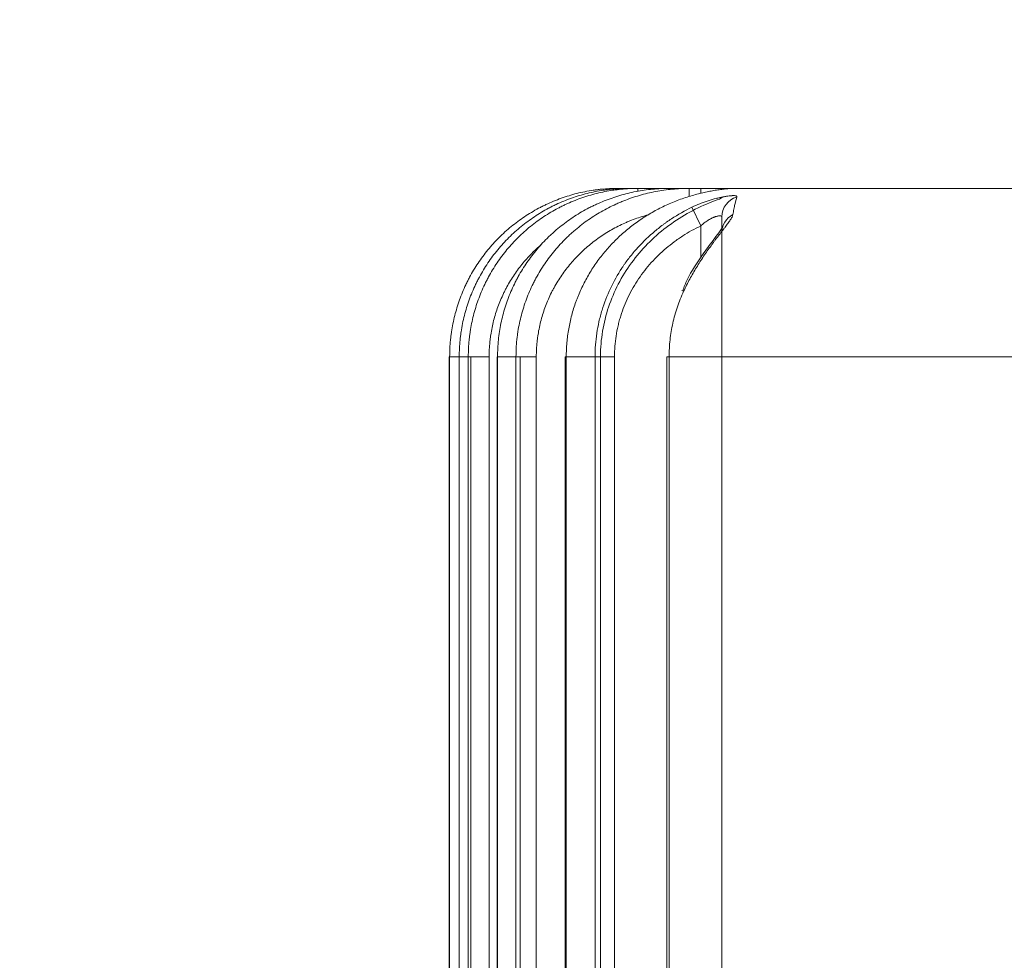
# Model space of a CAD drawing. Header units: millimetres. Extents: x 25069 to 61396, y 8621 to 21558.
# Tile 402 of 656: x 51223 to 51270, y 14526 to 14570. Entities that reach past the tile are written whole.
import ezdxf

# ---------------------------------------------------------------- set-up
doc = ezdxf.new("R2010")
doc.units = ezdxf.units.MM
doc.layers.add('10', color=7, linetype='Continuous')
doc.layers.add('dim', color=84, linetype='Continuous', lineweight=9)
doc.dimstyles.get("Standard").update_dxf_attribs({"dimtxt": 15, "dimasz": 5, "dimexe": 8, "dimexo": 5, "dimgap": 3, "dimtad": 0, "dimzin": 0, "dimdsep": 46, "dimtxsty": 'Standard', "dimblk": 'CLOSEDBLANK', "dimcen": 2, "dimclrd": 4, "dimclre": 3, "dimadec": 0, "dimazin": 0, "dimtfac": 1, "dimtofl": 0, "dimtmove": 0, "dimatfit": 3, "dimldrblk": 'CLOSEDBLANK', "dimfxl": 0, "dimtolj": 1, "dimtzin": 0, "dimarcsym": 0})

# ---------------------------------------------------------------- blocks, each defined once
blk = doc.blocks.new('_ClosedBlank')
at = {"color": 0, "linetype": 'ByBlock', "lineweight": -2}
for p, q in [((-1, 0.1667), (0, 0)), ((-1, 0.1667), (-1, -0.1667)), ((0, 0), (-1, -0.1667))]:
    blk.add_line(p, q, dxfattribs=at)
blk = doc.blocks.new('*D41')
at = {"layer": 'Defpoints', "color": 0, "lineweight": 18}
for p in [(51030.609, 14429.872), (51361.845, 14429.872), (51267.845, 14211.872)]:
    blk.add_point(p, dxfattribs=at)
at = {"layer": 'dim', "color": 4, "lineweight": -3}
for p, q in [((51030.609, 14429.872), (51030.609, 14456.451)), ((51030.609, 14221.872), (51030.609, 14419.872))]:
    blk.add_line(p, q, dxfattribs=at)
at = {"layer": 'dim', "color": 3, "lineweight": -2}
for p, q in [((51341.845, 14429.872), (51010.609, 14429.872)), ((51247.845, 14211.872), (51010.609, 14211.872))]:
    blk.add_line(p, q, dxfattribs=at)
at = {"layer": 'dim', "color": 4, "lineweight": -3, "xscale": 10, "yscale": 10, "zscale": 10}
for p, rotation in [((51030.609, 14429.872), 90), ((51030.609, 14211.872), 270)]:
    blk.add_blockref('_ClosedBlank', p, dxfattribs=dict(at, rotation=rotation))
at = {"layer": 'dim', "color": 0, "lineweight": 18, "insert": (51030.609, 14703.118), "char_height": 100, "attachment_point": 5, "rotation": 90}
blk.add_mtext('\\A1;218.00', dxfattribs=at)

msp = doc.modelspace()

# ---------------------------------------------------------------- linework, layer by layer
at = {"layer": '10', "color": 7, "linetype": 'Continuous', "lineweight": 15}
for p, q in [((51251.863, 14562.272), (51252.352, 14562.272)), ((51252.352, 14562.272), (51252.812, 14562.272)), ((51252.812, 14562.272), (51252.812, 14562.149)), ((51252.812, 14562.272), (51254.307, 14562.272)), ((51254.307, 14562.272), (51255.251, 14562.272)), ((51255.251, 14562.272), (51255.803, 14562.272)), ((51255.251, 14562.272), (51255.251, 14561.896)), ((51257.48, 14562.272), (51255.803, 14562.272)), ((51255.803, 14562.272), (51255.803, 14562.052)), ((51257.48, 14562.272), (51282.857, 14562.272)), ((51256.694, 14561.764), (51256.858, 14561.868)), ((51255.381, 14561.376), (51255.803, 14560.488)), ((51256.803, 14560.914), (51256.803, 14484.839)), ((51255.803, 14558.972), (51255.803, 14560.488)), ((51254.901, 14557.42), (51254.987, 14557.379)), ((51243.845, 14554.272), (51243.845, 14481.367)), ((51243.845, 14554.272), (51243.861, 14554.272)), ((51243.861, 14481.372), (51243.861, 14554.272)), ((51243.861, 14554.272), (51244.313, 14554.272)), ((51244.313, 14554.272), (51244.313, 14481.49)), ((51244.313, 14554.272), (51244.318, 14554.272)), ((51244.318, 14554.272), (51244.318, 14484.493)), ((51244.747, 14554.272), (51244.318, 14554.272)), ((51244.747, 14484.608), (51244.747, 14554.272)), ((51244.747, 14554.272), (51245.737, 14554.272)), ((51244.872, 14554.272), (51244.872, 14481.623)), ((51245.737, 14554.272), (51245.737, 14484.741)), ((51246.113, 14554.272), (51246.113, 14481.971)), ((51246.113, 14554.272), (51246.138, 14554.272)), ((51246.138, 14554.272), (51246.138, 14484.978)), ((51247.015, 14554.272), (51246.138, 14554.272)), ((51247.015, 14485.212), (51247.015, 14554.272)), ((51247.015, 14554.272), (51247.981, 14554.272)), ((51247.217, 14554.272), (51247.217, 14482.241)), ((51247.981, 14554.272), (51247.981, 14485.342)), ((51249.346, 14554.272), (51249.346, 14482.837)), ((51249.346, 14554.272), (51249.406, 14554.272)), ((51249.406, 14554.272), (51249.406, 14485.85)), ((51250.775, 14554.272), (51249.406, 14554.272)), ((51250.775, 14486.215), (51250.775, 14554.272)), ((51250.775, 14554.272), (51251.7, 14554.272)), ((51251.032, 14554.272), (51251.032, 14483.25)), ((51251.7, 14554.272), (51251.7, 14486.338)), ((51254.183, 14554.272), (51254.183, 14484.134)), ((51254.183, 14554.272), (51254.296, 14554.272)), ((51254.296, 14554.272), (51254.296, 14487.153)), ((51278.134, 14554.272), (51254.296, 14554.272))]:
    msp.add_line(p, q, dxfattribs=at)
for centre, ratio, start_param in [((51257.803, 14560.913), 0.990165, 1.861333), ((51257.803, 14560.18), 0.960481, 2.068364)]:
    msp.add_ellipse(centre, major_axis=(1, 0), ratio=ratio, start_param=start_param, end_param=3.141593, dxfattribs=at)
for points, knots in [([(51243.861, 14554.272), (51243.861, 14554.536), (51243.875, 14554.799), (51243.907, 14555.127), (51243.914, 14555.193), (51243.931, 14555.324), (51243.957, 14555.519), (51243.991, 14555.713), (51244.068, 14556.097), (51244.195, 14556.602), (51244.371, 14557.093), (51244.521, 14557.456), (51244.575, 14557.576), (51244.645, 14557.725), (51244.659, 14557.755), (51244.688, 14557.814), (51244.732, 14557.902), (51244.778, 14557.99), (51244.933, 14558.279), (51245.201, 14558.726), (51245.512, 14559.145), (51245.843, 14559.548), (51246.018, 14559.742), (51246.392, 14560.116), (51246.586, 14560.292), (51246.99, 14560.622), (51247.408, 14560.933), (51247.855, 14561.201), (51248.145, 14561.356), (51248.232, 14561.401), (51248.321, 14561.445), (51248.38, 14561.474), (51248.41, 14561.489), (51248.559, 14561.559), (51248.679, 14561.612), (51249.042, 14561.763), (51249.533, 14561.938), (51250.038, 14562.065), (51250.422, 14562.142), (51250.551, 14562.165), (51250.746, 14562.194), (51250.811, 14562.203), (51250.942, 14562.219), (51251.007, 14562.226), (51251.335, 14562.259), (51251.599, 14562.272), (51251.863, 14562.272)], [0, 0, 0, 0, 0.0625, 0.0625, 0.078125, 0.078125, 0.09375, 0.125, 0.125, 0.1875, 0.25, 0.25, 0.28125, 0.28125, 0.289063, 0.289063, 0.296875, 0.3125, 0.3125, 0.375, 0.4375, 0.4375, 0.5, 0.5, 0.5625, 0.5625, 0.625, 0.6875, 0.6875, 0.703125, 0.710937, 0.710937, 0.71875, 0.71875, 0.75, 0.75, 0.8125, 0.875, 0.875, 0.90625, 0.90625, 0.921875, 0.921875, 0.9375, 0.9375, 1, 1, 1, 1]), ([(51252.352, 14562.272), (51252.088, 14562.272), (51251.824, 14562.259), (51251.495, 14562.227), (51251.429, 14562.219), (51251.298, 14562.203), (51251.103, 14562.176), (51250.909, 14562.143), (51250.524, 14562.066), (51250.018, 14561.94), (51249.525, 14561.765), (51249.161, 14561.615), (51249.041, 14561.562), (51248.891, 14561.492), (51248.861, 14561.478), (51248.802, 14561.449), (51248.713, 14561.405), (51248.625, 14561.36), (51248.335, 14561.205), (51247.886, 14560.937), (51247.466, 14560.628), (51247.061, 14560.297), (51246.865, 14560.122), (51246.49, 14559.749), (51246.313, 14559.555), (51245.98, 14559.151), (51245.824, 14558.942), (51245.533, 14558.509), (51245.397, 14558.286), (51245.242, 14557.996), (51245.211, 14557.938), (51245.151, 14557.82), (51245.122, 14557.761), (51245.037, 14557.582), (51244.983, 14557.462), (51244.832, 14557.098), (51244.655, 14556.607), (51244.527, 14556.101), (51244.449, 14555.716), (51244.426, 14555.586), (51244.397, 14555.391), (51244.388, 14555.326), (51244.372, 14555.195), (51244.364, 14555.129), (51244.332, 14554.8), (51244.318, 14554.536), (51244.318, 14554.272)], [0, 0, 0, 0, 0.0625, 0.0625, 0.078125, 0.078125, 0.09375, 0.125, 0.125, 0.1875, 0.25, 0.25, 0.28125, 0.28125, 0.289063, 0.289063, 0.296875, 0.3125, 0.3125, 0.375, 0.4375, 0.4375, 0.5, 0.5, 0.5625, 0.5625, 0.625, 0.625, 0.6875, 0.6875, 0.703125, 0.703125, 0.71875, 0.71875, 0.75, 0.75, 0.8125, 0.875, 0.875, 0.90625, 0.90625, 0.921875, 0.921875, 0.9375, 0.9375, 1, 1, 1, 1]), ([(51244.747, 14554.272), (51244.747, 14554.537), (51244.76, 14554.801), (51244.793, 14555.131), (51244.801, 14555.197), (51244.817, 14555.328), (51244.844, 14555.524), (51244.879, 14555.719), (51244.957, 14556.104), (51245.086, 14556.611), (51245.264, 14557.104), (51245.417, 14557.468), (51245.471, 14557.588), (51245.557, 14557.767), (51245.586, 14557.826), (51245.646, 14557.944), (51245.677, 14558.003), (51245.834, 14558.292), (51245.97, 14558.516), (51246.263, 14558.949), (51246.42, 14559.158), (51246.755, 14559.561), (51246.932, 14559.755), (51247.31, 14560.128), (51247.506, 14560.303), (51247.913, 14560.633), (51248.335, 14560.942), (51248.785, 14561.209), (51249.076, 14561.363), (51249.135, 14561.393), (51249.253, 14561.452), (51249.313, 14561.48), (51249.493, 14561.565), (51249.614, 14561.618), (51249.979, 14561.767), (51250.226, 14561.854), (51250.726, 14562.004), (51250.98, 14562.067), (51251.366, 14562.143), (51251.495, 14562.166), (51251.691, 14562.195), (51251.756, 14562.203), (51251.887, 14562.219), (51251.953, 14562.227), (51252.283, 14562.259), (51252.547, 14562.272), (51252.812, 14562.272)], [0, 0, 0, 0, 0.0625, 0.0625, 0.078125, 0.078125, 0.09375, 0.125, 0.125, 0.1875, 0.25, 0.25, 0.28125, 0.28125, 0.296875, 0.296875, 0.3125, 0.3125, 0.375, 0.375, 0.4375, 0.4375, 0.5, 0.5, 0.5625, 0.5625, 0.625, 0.6875, 0.6875, 0.703125, 0.703125, 0.71875, 0.71875, 0.75, 0.75, 0.8125, 0.8125, 0.875, 0.875, 0.90625, 0.90625, 0.921875, 0.921875, 0.9375, 0.9375, 1, 1, 1, 1]), ([(51254.307, 14562.272), (51254.173, 14562.272), (51254.04, 14562.269), (51253.774, 14562.256), (51253.641, 14562.246), (51253.243, 14562.208), (51252.981, 14562.17), (51252.464, 14562.07), (51252.208, 14562.008), (51251.704, 14561.86), (51251.455, 14561.774), (51251.087, 14561.626), (51250.965, 14561.574), (51250.813, 14561.505), (51250.783, 14561.491), (51250.723, 14561.462), (51250.633, 14561.419), (51250.544, 14561.374), (51250.249, 14561.222), (51249.793, 14560.957), (51249.366, 14560.65), (51249.056, 14560.404), (51248.954, 14560.319), (51248.805, 14560.188), (51248.756, 14560.143), (51248.658, 14560.053), (51248.609, 14560.008), (51248.37, 14559.776), (51248.189, 14559.582), (51247.848, 14559.179), (51247.688, 14558.97), (51247.389, 14558.537), (51247.25, 14558.313), (51247.09, 14558.022), (51247.059, 14557.964), (51246.997, 14557.845), (51246.967, 14557.786), (51246.879, 14557.606), (51246.824, 14557.486), (51246.668, 14557.121), (51246.486, 14556.626), (51246.354, 14556.117), (51246.273, 14555.728), (51246.25, 14555.598), (51246.21, 14555.335), (51246.193, 14555.203), (51246.152, 14554.805), (51246.138, 14554.539), (51246.138, 14554.272)], [0, 0, 0, 0, 0.03125, 0.03125, 0.0625, 0.0625, 0.125, 0.125, 0.1875, 0.1875, 0.25, 0.25, 0.28125, 0.28125, 0.289062, 0.289062, 0.296875, 0.3125, 0.3125, 0.375, 0.4375, 0.4375, 0.46875, 0.46875, 0.484375, 0.484375, 0.5, 0.5, 0.5625, 0.5625, 0.625, 0.625, 0.6875, 0.6875, 0.703125, 0.703125, 0.71875, 0.71875, 0.75, 0.75, 0.8125, 0.875, 0.875, 0.90625, 0.90625, 0.9375, 0.9375, 1, 1, 1, 1]), ([(51247.015, 14554.272), (51247.015, 14554.54), (51247.029, 14554.807), (51247.063, 14555.14), (51247.071, 14555.206), (51247.088, 14555.339), (51247.098, 14555.406), (51247.128, 14555.604), (51247.152, 14555.735), (51247.234, 14556.125), (51247.368, 14556.637), (51247.554, 14557.133), (51247.712, 14557.499), (51247.768, 14557.62), (51247.857, 14557.8), (51247.888, 14557.86), (51247.95, 14557.978), (51247.982, 14558.036), (51248.144, 14558.327), (51248.285, 14558.552), (51248.588, 14558.985), (51248.75, 14559.194), (51249.094, 14559.596), (51249.277, 14559.789), (51249.519, 14560.02), (51249.568, 14560.066), (51249.666, 14560.156), (51249.816, 14560.288), (51249.969, 14560.415), (51250.282, 14560.66), (51250.713, 14560.966), (51251.172, 14561.229), (51251.527, 14561.411), (51251.647, 14561.468), (51251.83, 14561.551), (51251.891, 14561.578), (51252.014, 14561.63), (51252.076, 14561.655), (51252.385, 14561.778), (51252.636, 14561.863), (51253.143, 14562.011), (51253.4, 14562.072), (51253.92, 14562.171), (51254.183, 14562.209), (51254.516, 14562.24), (51254.583, 14562.246), (51254.716, 14562.255), (51254.916, 14562.267), (51255.117, 14562.272), (51255.251, 14562.272)], [0, 0, 0, 0, 0.0625, 0.0625, 0.078125, 0.078125, 0.09375, 0.09375, 0.125, 0.125, 0.1875, 0.25, 0.25, 0.28125, 0.28125, 0.296875, 0.296875, 0.3125, 0.3125, 0.375, 0.375, 0.4375, 0.4375, 0.5, 0.5, 0.515625, 0.515625, 0.53125, 0.5625, 0.5625, 0.625, 0.6875, 0.6875, 0.71875, 0.71875, 0.734375, 0.734375, 0.75, 0.75, 0.8125, 0.8125, 0.875, 0.875, 0.9375, 0.9375, 0.953125, 0.953125, 0.96875, 1, 1, 1, 1]), ([(51257.48, 14562.272), (51257.423, 14562.272), (51257.361, 14562.271), (51257.263, 14562.267), (51257.23, 14562.265), (51257.16, 14562.261), (51257.125, 14562.258), (51257.016, 14562.25), (51256.94, 14562.242), (51256.823, 14562.229), (51256.783, 14562.224), (51256.702, 14562.213), (51256.66, 14562.207), (51256.535, 14562.188), (51256.449, 14562.174), (51256.276, 14562.142), (51256.188, 14562.125), (51256.054, 14562.096), (51256.009, 14562.086), (51255.918, 14562.066), (51255.872, 14562.055), (51255.735, 14562.022), (51255.643, 14561.999), (51255.551, 14561.974)], [0, 0, 0, 0, 0.125, 0.125, 0.1875, 0.1875, 0.25, 0.25, 0.375, 0.375, 0.4375, 0.4375, 0.5, 0.5, 0.625, 0.625, 0.75, 0.75, 0.8125, 0.8125, 0.875, 0.875, 1, 1, 1, 1]), ([(51255.551, 14561.974), (51255.336, 14561.917), (51254.914, 14561.787), (51254.3, 14561.547), (51253.904, 14561.356), (51253.515, 14561.149), (51253.325, 14561.038), (51253.091, 14560.889), (51253.044, 14560.859), (51252.951, 14560.798), (51252.813, 14560.704), (51252.679, 14560.607), (51252.414, 14560.407), (51252.073, 14560.129), (51251.756, 14559.823), (51251.526, 14559.585), (51251.414, 14559.463), (51251.305, 14559.337), (51251.233, 14559.252), (51251.198, 14559.209), (51251.022, 14558.994), (51250.758, 14558.639), (51250.408, 14558.079), (51250.207, 14557.688), (51250.069, 14557.388), (51250.003, 14557.236), (51249.941, 14557.081), (51249.901, 14556.977), (51249.882, 14556.925), (51249.787, 14556.664), (51249.655, 14556.241), (51249.513, 14555.596), (51249.455, 14555.159), (51249.426, 14554.828), (51249.419, 14554.717), (51249.409, 14554.495), (51249.406, 14554.383), (51249.406, 14554.272)], [0, 0, 0, 0, 0.0625, 0.125, 0.1875, 0.1875, 0.25, 0.25, 0.265625, 0.265625, 0.28125, 0.3125, 0.3125, 0.375, 0.4375, 0.4375, 0.46875, 0.484375, 0.484375, 0.5, 0.5, 0.5625, 0.625, 0.6875, 0.6875, 0.71875, 0.734375, 0.734375, 0.75, 0.75, 0.8125, 0.875, 0.9375, 0.9375, 0.96875, 0.96875, 1, 1, 1, 1]), ([(51251.032, 14554.272), (51251.032, 14554.283), (51251.032, 14554.293), (51251.034, 14554.699), (51251.067, 14555.091), (51251.196, 14555.869), (51251.293, 14556.258), (51251.545, 14557.009), (51251.699, 14557.371), (51252.062, 14558.071), (51252.273, 14558.411), (51252.74, 14559.051), (51252.996, 14559.351), (51253.548, 14559.913), (51253.846, 14560.176), (51254.794, 14560.901), (51255.48, 14561.288), (51256.373, 14561.649), (51256.533, 14561.709), (51256.694, 14561.764)], [0, 0, 0, 0, 0.00322, 0.00322, 0.121478, 0.121478, 0.239736, 0.239736, 0.357993, 0.357993, 0.476251, 0.476251, 0.594509, 0.594509, 0.712766, 0.712766, 0.949282, 0.949282, 1, 1, 1, 1]), ([(51255.381, 14561.376), (51255.508, 14561.438), (51255.636, 14561.494), (51255.828, 14561.571), (51255.893, 14561.595), (51255.99, 14561.63), (51256.022, 14561.641), (51256.086, 14561.664), (51256.119, 14561.674), (51256.28, 14561.727), (51256.405, 14561.762), (51256.586, 14561.808), (51256.645, 14561.822), (51256.731, 14561.842), (51256.759, 14561.848), (51256.815, 14561.859), (51256.843, 14561.865), (51256.897, 14561.875), (51256.923, 14561.88), (51256.974, 14561.889), (51256.999, 14561.893), (51257.071, 14561.904), (51257.116, 14561.91), (51257.2, 14561.92), (51257.239, 14561.923), (51257.284, 14561.926), (51257.292, 14561.926), (51257.309, 14561.927), (51257.318, 14561.928), (51257.342, 14561.928), (51257.357, 14561.928), (51257.399, 14561.928), (51257.447, 14561.925), (51257.479, 14561.916), (51257.497, 14561.908), (51257.502, 14561.905), (51257.511, 14561.898), (51257.514, 14561.894), (51257.52, 14561.882), (51257.52, 14561.872), (51257.517, 14561.861)], [0, 0, 0, 0, 0.125, 0.125, 0.1875, 0.1875, 0.21875, 0.21875, 0.25, 0.25, 0.375, 0.375, 0.4375, 0.4375, 0.46875, 0.46875, 0.5, 0.5, 0.53125, 0.53125, 0.5625, 0.5625, 0.625, 0.625, 0.6875, 0.6875, 0.703125, 0.703125, 0.71875, 0.71875, 0.75, 0.75, 0.8125, 0.875, 0.875, 0.90625, 0.90625, 0.9375, 0.9375, 1, 1, 1, 1]), ([(51257.517, 14561.861), (51257.485, 14561.765), (51257.453, 14561.65), (51257.405, 14561.443), (51257.389, 14561.368), (51257.358, 14561.206), (51257.342, 14561.118), (51257.326, 14561.024)], [0, 0, 0, 0, 0.5, 0.5, 0.75, 0.75, 1, 1, 1, 1]), ([(51250.775, 14554.272), (51250.775, 14554.459), (51250.789, 14554.833), (51250.851, 14555.388), (51250.92, 14555.754), (51250.971, 14555.982), (51250.982, 14556.027), (51251.004, 14556.118), (51251.016, 14556.164), (51251.052, 14556.3), (51251.078, 14556.39), (51251.214, 14556.835), (51251.348, 14557.18), (51251.663, 14557.849), (51251.845, 14558.173), (51252.077, 14558.525), (51252.103, 14558.564), (51252.156, 14558.641), (51252.236, 14558.756), (51252.319, 14558.868), (51252.488, 14559.089), (51252.606, 14559.232), (51252.972, 14559.648), (51253.235, 14559.908), (51253.656, 14560.272), (51253.8, 14560.389), (51253.987, 14560.53), (51254.025, 14560.558), (51254.1, 14560.613), (51254.214, 14560.695), (51254.33, 14560.774), (51254.72, 14561.029), (51255.044, 14561.213), (51255.381, 14561.376)], [0, 0, 0, 0, 0.0625, 0.125, 0.1875, 0.1875, 0.203125, 0.203125, 0.21875, 0.21875, 0.25, 0.25, 0.375, 0.375, 0.5, 0.5, 0.515625, 0.515625, 0.53125, 0.5625, 0.5625, 0.625, 0.625, 0.75, 0.75, 0.8125, 0.8125, 0.828125, 0.828125, 0.84375, 0.875, 0.875, 1, 1, 1, 1]), ([(51253.282, 14561.011), (51253.246, 14561.002), (51253.21, 14560.992), (51252.95, 14560.918), (51252.73, 14560.843), (51252.457, 14560.737), (51252.403, 14560.715), (51252.295, 14560.67), (51252.241, 14560.646), (51252.079, 14560.574), (51251.974, 14560.524), (51251.661, 14560.366), (51251.256, 14560.137), (51250.875, 14559.871), (51250.507, 14559.586), (51250.33, 14559.434), (51249.987, 14559.11), (51249.825, 14558.942), (51249.52, 14558.59), (51249.377, 14558.408), (51249.109, 14558.028), (51248.984, 14557.832), (51248.84, 14557.577), (51248.811, 14557.526), (51248.756, 14557.422), (51248.729, 14557.37), (51248.65, 14557.212), (51248.6, 14557.106), (51248.46, 14556.785), (51248.295, 14556.35), (51248.175, 14555.9), (51248.103, 14555.557), (51248.082, 14555.442), (51248.054, 14555.268), (51248.046, 14555.21), (51248.03, 14555.093), (51248.024, 14555.035), (51247.993, 14554.742), (51247.981, 14554.508), (51247.981, 14554.272)], [0, 0, 0, 0, 0.012233, 0.012233, 0.088215, 0.088215, 0.107211, 0.107211, 0.126206, 0.126206, 0.164197, 0.164197, 0.240179, 0.316161, 0.316161, 0.392143, 0.392143, 0.468126, 0.468126, 0.544108, 0.544108, 0.62009, 0.62009, 0.639085, 0.639085, 0.658081, 0.658081, 0.696072, 0.696072, 0.772054, 0.848036, 0.848036, 0.886027, 0.886027, 0.905022, 0.905022, 0.924018, 0.924018, 1, 1, 1, 1]), ([(51257.326, 14561.024), (51257.32, 14560.991), (51257.307, 14560.953), (51257.276, 14560.889), (51257.264, 14560.867), (51257.244, 14560.832), (51257.236, 14560.82), (51257.221, 14560.795), (51257.213, 14560.783), (51257.172, 14560.719), (51257.134, 14560.665), (51257.051, 14560.55), (51257.005, 14560.489), (51256.944, 14560.409), (51256.932, 14560.393), (51256.906, 14560.36), (51256.894, 14560.343), (51256.855, 14560.293), (51256.829, 14560.259), (51256.748, 14560.155), (51256.693, 14560.084), (51256.581, 14559.937), (51256.523, 14559.862), (51256.436, 14559.746), (51256.392, 14559.687), (51256.347, 14559.627), (51256.318, 14559.586), (51256.303, 14559.566), (51256.229, 14559.464), (51256.169, 14559.382), (51256.052, 14559.214), (51255.993, 14559.13), (51255.82, 14558.872), (51255.707, 14558.696), (51255.487, 14558.334), (51255.38, 14558.149), (51255.227, 14557.864), (51255.177, 14557.768), (51255.08, 14557.575), (51255.033, 14557.477), (51254.987, 14557.379)], [0, 0, 0, 0, 0.0625, 0.0625, 0.09375, 0.09375, 0.109375, 0.109375, 0.125, 0.125, 0.1875, 0.1875, 0.25, 0.25, 0.265625, 0.265625, 0.28125, 0.28125, 0.3125, 0.3125, 0.375, 0.375, 0.4375, 0.4375, 0.46875, 0.484375, 0.484375, 0.5, 0.5, 0.5625, 0.5625, 0.625, 0.625, 0.75, 0.75, 0.875, 0.875, 0.9375, 0.9375, 1, 1, 1, 1]), ([(51256.803, 14560.913), (51256.803, 14560.922), (51256.801, 14560.931), (51256.794, 14560.945), (51256.789, 14560.952), (51256.766, 14560.966), (51256.745, 14560.971), (51256.708, 14560.971), (51256.7, 14560.971), (51256.684, 14560.97), (51256.675, 14560.969), (51256.648, 14560.966), (51256.609, 14560.959), (51256.565, 14560.947), (51256.53, 14560.937), (51256.518, 14560.933), (51256.493, 14560.925), (51256.48, 14560.92), (51256.454, 14560.911), (51256.441, 14560.906), (51256.414, 14560.895), (51256.374, 14560.878), (51256.332, 14560.859), (51256.276, 14560.831), (51256.248, 14560.816), (51256.205, 14560.792), (51256.191, 14560.783), (51256.162, 14560.766), (51256.147, 14560.757), (51256.075, 14560.711), (51256.018, 14560.67), (51255.908, 14560.584), (51255.855, 14560.538), (51255.803, 14560.488)], [0, 0, 0, 0, 0.0625, 0.0625, 0.125, 0.125, 0.25, 0.25, 0.28125, 0.28125, 0.3125, 0.3125, 0.375, 0.4375, 0.4375, 0.46875, 0.46875, 0.5, 0.5, 0.53125, 0.53125, 0.5625, 0.625, 0.625, 0.6875, 0.6875, 0.71875, 0.71875, 0.75, 0.75, 0.875, 0.875, 1, 1, 1, 1]), ([(51256.803, 14560.18), (51256.803, 14560.263), (51256.803, 14560.34), (51256.803, 14560.482), (51256.803, 14560.548), (51256.803, 14560.729), (51256.803, 14560.829), (51256.803, 14560.913)], [0, 0, 0, 0, 0.25, 0.25, 0.5, 0.5, 1, 1, 1, 1]), ([(51255.803, 14560.488), (51255.505, 14560.347), (51255.218, 14560.187), (51254.873, 14559.965), (51254.804, 14559.92), (51254.669, 14559.826), (51254.602, 14559.778), (51254.403, 14559.632), (51254.275, 14559.53), (51253.901, 14559.213), (51253.667, 14558.987), (51253.232, 14558.503), (51253.03, 14558.246), (51252.661, 14557.699), (51252.498, 14557.416), (51252.215, 14556.829), (51252.095, 14556.526), (51251.972, 14556.135), (51251.949, 14556.056), (51251.917, 14555.936), (51251.907, 14555.897), (51251.886, 14555.817), (51251.838, 14555.616), (51251.8, 14555.415), (51251.725, 14554.929), (51251.7, 14554.602), (51251.7, 14554.272)], [0, 0, 0, 0, 0.125, 0.125, 0.15625, 0.15625, 0.1875, 0.1875, 0.25, 0.25, 0.375, 0.375, 0.5, 0.5, 0.625, 0.625, 0.75, 0.75, 0.78125, 0.78125, 0.796875, 0.796875, 0.8125, 0.875, 0.875, 1, 1, 1, 1]), ([(51256.856, 14560.457), (51256.856, 14560.457), (51256.856, 14560.456), (51256.843, 14560.433), (51256.779, 14560.334), (51256.633, 14560.131), (51256.328, 14559.729), (51255.801, 14558.993), (51255.248, 14558.192), (51255.008, 14557.58), (51254.946, 14557.401)], [0, 0, 0, 0, 0.000856, 0.044354, 0.096567, 0.181231, 0.312271, 0.529672, 0.86606, 1, 1, 1, 1]), ([(51248.198, 14559.58), (51248.069, 14559.47), (51247.944, 14559.356), (51247.657, 14559.073), (51247.501, 14558.903), (51247.207, 14558.551), (51247.069, 14558.368), (51246.812, 14557.989), (51246.692, 14557.793), (51246.554, 14557.539), (51246.527, 14557.488), (51246.475, 14557.385), (51246.449, 14557.333), (51246.373, 14557.176), (51246.326, 14557.071), (51246.192, 14556.752), (51246.035, 14556.321), (51245.922, 14555.877), (51245.853, 14555.539), (51245.833, 14555.426), (51245.807, 14555.255), (51245.799, 14555.197), (51245.784, 14555.082), (51245.778, 14555.024), (51245.749, 14554.736), (51245.737, 14554.504), (51245.737, 14554.272)], [0, 0, 0, 0, 0.084118, 0.084118, 0.198603, 0.198603, 0.313089, 0.313089, 0.427574, 0.427574, 0.456195, 0.456195, 0.484816, 0.484816, 0.542059, 0.542059, 0.656544, 0.77103, 0.77103, 0.828272, 0.828272, 0.856893, 0.856893, 0.885515, 0.885515, 1, 1, 1, 1]), ([(51254.987, 14557.379), (51254.874, 14557.136), (51254.775, 14556.888), (51254.603, 14556.383), (51254.53, 14556.125), (51254.413, 14555.601), (51254.37, 14555.338), (51254.311, 14554.807), (51254.296, 14554.54), (51254.296, 14554.272)], [0, 0, 0, 0, 0.25, 0.25, 0.5, 0.5, 0.75, 0.75, 1, 1, 1, 1])]:
    msp.add_open_spline(points, degree=3, knots=knots, dxfattribs=at)

# ---------------------------------------------------------------- dimensions: what is measured, and where the dimension line sits
at = {"layer": 'dim', "lineweight": 18}
dim = msp.add_linear_dim(base=(51030.609, 14429.872), p1=(51267.845, 14211.872), p2=(51361.845, 14429.872), angle=90, dimstyle='Standard', override={"dimscale": 2, "dimtxt": 50, "dimexe": 10, "dimexo": 10, "dimgap": 15, "dimlwd": 65533}, dxfattribs=at)
dim.commit()
dim.dimension.update_dxf_attribs({"geometry": '*D41', "text_midpoint": (51030.609, 14703.118), "dimtype": 160})

doc.saveas('drawing.dxf')
